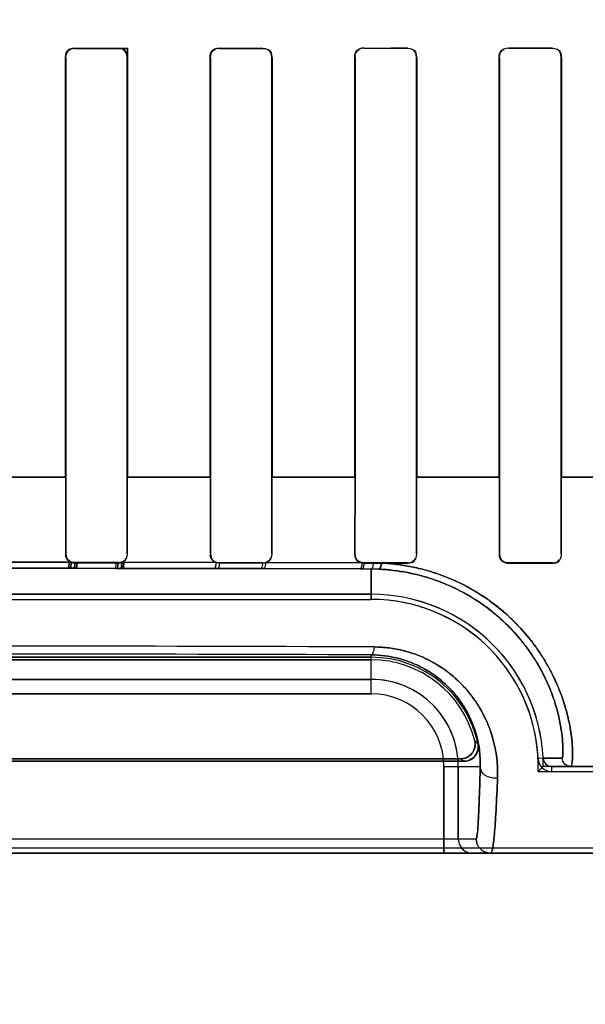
# Model space of a CAD drawing. Header units: millimetres. Extents: x 0 to 297, y 0 to 210.
# Tile 291 of 401: x 240.746 to 240.8438, y 156.6154 to 156.7855. Entities that reach past the tile are written whole.
import ezdxf

# ---------------------------------------------------------------- set-up
doc = ezdxf.new("R2010")
doc.units = ezdxf.units.MM
doc.header["$LTSCALE"] = 16.335
doc.layers.get('0').update_dxf_attribs({"linetype": 'CONTINUOUS'})
for name, color, linetype in [('AXES_REF', 7, 'CONTINUOUS'), ('INTFCLR_1', 7, 'CONTINUOUS'), ('INTFCLR_72935', 7, 'CONTINUOUS')]:
    doc.layers.add(name, color=color, linetype=linetype)

msp = doc.modelspace()

# ---------------------------------------------------------------- linework, layer by layer
at = {"color": 7, "linetype": 'Continuous'}
for radius in [4.8479140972, 4.8475, 4.8164570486]:
    msp.add_circle((241.5069109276, 154.9564782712), radius, dxfattribs=at)
msp.add_arc((241.5069109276, 154.9564782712), 4.8, 278.2771290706, 261.7228709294, dxfattribs=at)
at = {"layer": 'AXES_REF', "color": 9, "linetype": 'Continuous'}
msp.add_circle((241.5069109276, 154.9564782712), 2.9642884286, dxfattribs=at)
at = {"layer": 'AXES_REF', "color": 7, "linetype": 'Continuous'}
msp.add_arc((241.5069109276, 154.9564782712), 4.91, 113.0826656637, 66.9173343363, dxfattribs=at)
at = {"layer": 'AXES_REF', "color": 9, "linetype": 'Continuous'}
msp.add_arc((241.5069109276, 154.9564782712), 4.4222561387, 94.4118118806, 85.5881881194, dxfattribs=at)
at = {"layer": 'INTFCLR_1', "color": 9, "linetype": 'Continuous'}
for p, q in [((240.8380211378, 156.7806184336), (240.8380211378, 156.7805627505)), ((240.7539310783, 156.7789711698), (240.7539834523, 156.7789711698)), ((240.7555211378, 156.7805090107), (240.7555211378, 156.7805613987)), ((240.7630211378, 156.7805626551), (240.7630211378, 156.7805101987)), ((240.764560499, 156.7789711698), (240.7646129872, 156.7789711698)), ((240.7789244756, 156.7789711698), (240.7789771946, 156.7789711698)), ((240.7805211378, 156.7805157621), (240.7805211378, 156.7805685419)), ((240.7880211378, 156.7805723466), (240.7880211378, 156.7805193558)), ((240.7895701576, 156.7789711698), (240.7896232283, 156.7789711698)), ((240.8039093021, 156.7789711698), (240.8039628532, 156.7789711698)), ((240.8055211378, 156.7805306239), (240.8055211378, 156.7805842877)), ((240.8130211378, 156.7805907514), (240.8130211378, 156.7805367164)), ((240.814588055, 156.7789711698), (240.8146422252, 156.7789711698)), ((240.8288851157, 156.7789711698), (240.8289400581, 156.7789711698)), ((240.8305211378, 156.7805539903), (240.8305211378, 156.7806091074)), ((240.8396146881, 156.7789711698), (240.8396705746, 156.7789711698)), ((240.7395542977, 156.7064701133), (240.75399468, 156.7064701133)), ((240.7645578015, 156.7064701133), (240.7789789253, 156.7064701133)), ((240.7895719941, 156.7064701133), (240.8039625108, 156.7064701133)), ((240.8145878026, 156.7064701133), (240.8289401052, 156.7064701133)), ((240.8396146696, 156.7064701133), (240.8539083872, 156.7064701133)), ((240.7539786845, 156.6932177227), (240.7539248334, 156.6932177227)), ((240.7646192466, 156.6932177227), (240.7645652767, 156.6932177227)), ((240.778972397, 156.6932177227), (240.7789181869, 156.6932177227)), ((240.7896295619, 156.6932177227), (240.7895749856, 156.6932177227)), ((240.8039579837, 156.6932177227), (240.8039029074, 156.6932177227)), ((240.814648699, 156.6932177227), (240.8145929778, 156.6932177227)), ((240.828935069, 156.6932177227), (240.8288785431, 156.6932177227)), ((240.8396772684, 156.6932177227), (240.8396197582, 156.6932177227)), ((240.7548710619, 156.6917584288), (240.7386711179, 156.6917584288)), ((240.738712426, 156.6906980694), (240.7548298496, 156.6906980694)), ((240.7554743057, 156.690697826), (240.7629340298, 156.6906914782)), ((240.7555211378, 156.6916196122), (240.7555211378, 156.6916739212)), ((240.7630211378, 156.6916727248), (240.7630211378, 156.6916183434)), ((240.7635601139, 156.6906906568), (240.7797598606, 156.6906629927)), ((240.7799437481, 156.6917202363), (240.7636537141, 156.691748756)), ((240.7799437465, 156.6917202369), (240.7797598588, 156.6906629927)), ((240.7797598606, 156.6906629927), (240.7803389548, 156.6906617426)), ((240.7805211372, 156.6916123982), (240.7803389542, 156.6906617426)), ((240.7803389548, 156.6906617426), (240.7877975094, 156.6906425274)), ((240.7805211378, 156.6916123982), (240.7805211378, 156.6916671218)), ((240.7880211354, 156.6916085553), (240.7877975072, 156.6906425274)), ((240.7877975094, 156.6906425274), (240.7883179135, 156.6906409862)), ((240.7880211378, 156.6916635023), (240.7880211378, 156.6916085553)), ((240.7885494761, 156.6916975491), (240.7883179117, 156.6906409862)), ((240.7883179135, 156.6906409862), (240.8048324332, 156.6905837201)), ((240.805155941, 156.6916385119), (240.7885494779, 156.6916975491)), ((240.8048324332, 156.6905837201), (240.8051986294, 156.6905822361)), ((240.8051986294, 156.6905822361), (240.8067711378, 156.6905757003)), ((240.8055211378, 156.6915964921), (240.8055211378, 156.6916521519)), ((240.8067711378, 156.6853299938), (240.8067711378, 156.6905757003)), ((240.8130211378, 156.6916460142), (240.8130211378, 156.691589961)), ((240.8305211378, 156.6915714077), (240.8305211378, 156.6916286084)), ((240.8380211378, 156.6916197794), (240.8380211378, 156.691561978)), ((240.8067711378, 156.6690144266), (240.8067711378, 156.6757431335)), ((240.8067711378, 156.6715140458), (240.6867711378, 156.6715140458)), ((240.6867711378, 156.6690144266), (240.8067711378, 156.6690144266)), ((240.8193143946, 156.6564711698), (240.8193143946, 156.6414711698)), ((240.8193143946, 156.6564711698), (240.8256046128, 156.6564711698)), ((240.8218140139, 156.6439711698), (240.8218140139, 156.6564711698)), ((240.8364772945, 156.6578991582), (240.8355966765, 156.6578568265)), ((240.8364772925, 156.6578991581), (240.8397695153, 156.6579060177)), ((240.8379758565, 156.6555895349), (240.8379757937, 156.6564711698)), ((240.9575471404, 156.6564711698), (240.8379757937, 156.6564711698)), ((240.6686329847, 156.6439711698), (240.8249092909, 156.6439711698)), ((240.9575467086, 156.6414711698), (240.5359955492, 156.6414711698))]:
    msp.add_line(p, q, dxfattribs=at)
at = {"layer": 'INTFCLR_1', "color": 6, "linetype": 'Continuous'}
for p, q in [((240.7539310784, 156.7789711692), (240.7539310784, 156.7064711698)), ((240.7539834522, 156.7789711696), (240.7539834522, 156.7064711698)), ((240.764560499, 156.7064711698), (240.764560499, 156.7789711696)), ((240.7646129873, 156.7064711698), (240.7646129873, 156.7789711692)), ((240.7789244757, 156.7789711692), (240.7789244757, 156.7064711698)), ((240.7789771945, 156.7789711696), (240.7789771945, 156.7064711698)), ((240.7895701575, 156.7064711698), (240.7895701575, 156.7789711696)), ((240.7896232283, 156.7064711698), (240.7896232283, 156.7789711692)), ((240.803909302, 156.7789711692), (240.803909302, 156.7064711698)), ((240.8039628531, 156.7789711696), (240.8039628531, 156.7064711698)), ((240.8145880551, 156.7064711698), (240.8145880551, 156.7789711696)), ((240.8146422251, 156.7064711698), (240.8146422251, 156.7789711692)), ((240.8288851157, 156.7789711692), (240.8288851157, 156.7064711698)), ((240.828940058, 156.7789711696), (240.828940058, 156.7064711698)), ((240.8396146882, 156.7064711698), (240.8396146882, 156.7789711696)), ((240.8396705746, 156.7064711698), (240.8396705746, 156.7789711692)), ((240.7539310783, 156.7064711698), (240.7539248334, 156.6932177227)), ((240.7539834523, 156.7064711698), (240.7539786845, 156.6932177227)), ((240.7645652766, 156.6932177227), (240.764560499, 156.7064711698)), ((240.7646192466, 156.6932177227), (240.7646129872, 156.7064711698)), ((240.7789244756, 156.7064711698), (240.7789181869, 156.6932177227)), ((240.7789771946, 156.7064711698), (240.7789723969, 156.6932177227)), ((240.7895749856, 156.6932177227), (240.7895701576, 156.7064711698)), ((240.7896295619, 156.6932177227), (240.7896232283, 156.7064711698)), ((240.8039093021, 156.7064711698), (240.8039029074, 156.6932177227)), ((240.8039628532, 156.7064711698), (240.8039579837, 156.6932177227)), ((240.8145929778, 156.6932177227), (240.814588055, 156.7064711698)), ((240.814648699, 156.6932177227), (240.8146422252, 156.7064711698)), ((240.8288851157, 156.7064711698), (240.8288785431, 156.6932177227)), ((240.8289400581, 156.7064711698), (240.828935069, 156.6932177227)), ((240.8396197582, 156.6932177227), (240.8396146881, 156.7064711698)), ((240.8396772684, 156.6932177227), (240.8396705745, 156.7064711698)), ((240.7555211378, 156.6916739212), (240.7630211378, 156.6916727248)), ((240.7630211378, 156.6916183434), (240.7555211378, 156.6916196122)), ((240.7805211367, 156.6916123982), (240.7799437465, 156.6917202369)), ((240.7805211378, 156.6916671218), (240.7880211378, 156.6916635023)), ((240.7880211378, 156.6916085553), (240.7805211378, 156.6916123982)), ((240.8055211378, 156.6916521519), (240.8130211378, 156.6916460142)), ((240.8071027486, 156.6915951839), (240.8055211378, 156.6915964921)), ((240.8085477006, 156.6915939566), (240.8071027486, 156.6915951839)), ((240.8130211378, 156.691589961), (240.8085477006, 156.6915939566)), ((240.8305211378, 156.6916286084), (240.8380211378, 156.6916197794)), ((240.8305211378, 156.6915714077), (240.8380211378, 156.691561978)), ((240.8067711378, 156.6862116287), (240.6867711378, 156.6862116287)), ((240.6867711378, 156.6853299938), (240.8067711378, 156.6853299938)), ((240.6867711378, 156.6753299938), (240.8067711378, 156.6753299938)), ((240.8067711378, 156.6748925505), (240.6867711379, 156.6748925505)), ((240.8227883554, 156.6573528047), (240.6707539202, 156.6573528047)), ((240.6713024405, 156.657790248), (240.8222398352, 156.657790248)), ((240.8379758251, 156.6555895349), (240.9630211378, 156.6555895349)), ((240.9575471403, 156.6423528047), (240.5359951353, 156.6423528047))]:
    msp.add_line(p, q, dxfattribs=at)
at = {"layer": 'INTFCLR_1', "color": 7, "linetype": 'Continuous'}
for p, q in [((240.7545076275, 156.6906981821), (240.7545755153, 156.6918549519)), ((240.7558366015, 156.690697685), (240.7545076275, 156.6906981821)), ((240.7545755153, 156.6918549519), (240.7559092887, 156.69157193)), ((240.7548298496, 156.6906980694), (240.7554743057, 156.690697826)), ((240.7548747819, 156.6917563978), (240.754829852, 156.6906980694)), ((240.7554743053, 156.690697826), (240.7555211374, 156.6916196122)), ((240.7559092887, 156.69157193), (240.7558366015, 156.690697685)), ((240.7626209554, 156.6906918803), (240.7626832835, 156.6915822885)), ((240.7639162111, 156.6906901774), (240.7626209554, 156.6906918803)), ((240.7626832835, 156.6915822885), (240.7639932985, 156.69185286)), ((240.7630211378, 156.6916183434), (240.7629340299, 156.6906914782)), ((240.7635601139, 156.6906906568), (240.7636537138, 156.691748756)), ((240.7639932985, 156.69185286), (240.7639162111, 156.6906901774))]:
    msp.add_line(p, q, dxfattribs=at)
for points in [[(240.7555211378, 156.6916196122), (240.7554474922, 156.6916213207), (240.7553739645, 156.6916264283), (240.7553007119, 156.6916349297), (240.755227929, 156.6916468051), (240.7551557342, 156.6916620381), (240.7550841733, 156.6916806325), (240.7550133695, 156.6917025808), (240.7549435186, 156.6917278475), (240.7548747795, 156.6917563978)], [(240.7636537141, 156.691748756), (240.7635866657, 156.6917216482), (240.7635184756, 156.6916976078), (240.7634492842, 156.6916766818), (240.7633792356, 156.6916589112), (240.7633084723, 156.6916443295), (240.7632371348, 156.6916329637), (240.7631653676, 156.6916248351), (240.7630933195, 156.6916199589), (240.7630211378, 156.6916183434)], [(240.8305211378, 156.6915714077), (240.8304497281, 156.6915730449), (240.8303783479, 156.6915777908), (240.8303071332, 156.6915856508), (240.8302363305, 156.6915966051), (240.8301659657, 156.6916106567), (240.8300958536, 156.6916278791), (240.8300260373, 156.6916483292), (240.8299567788, 156.6916719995), (240.8298882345, 156.6916988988)]]:
    msp.add_lwpolyline(points, dxfattribs=at)
at = {"layer": 'INTFCLR_1', "color": 6, "linetype": 'Continuous'}
for centre, radius, start, end in [((240.7880201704, 156.6932271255), 0.0016185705, 270.0341582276, 289.088098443), ((240.805523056, 156.6932211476), 0.0016246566, 256.9404696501, 269.932362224), ((240.8067711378, 156.6564711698), 0.0297404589, 2.752115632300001, 90.0000000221), ((240.8067711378, 156.6564711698), 0.028858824, 2.7521172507, 89.99999981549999), ((240.8067711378, 156.6564711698), 0.018858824, 11.8889150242, 89.9999997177), ((240.8067711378, 156.6564711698), 0.0184213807, 13.835236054, 89.9999998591), ((240.837975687, 156.6579712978), 0.0023817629, 182.7547671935, 270.0040800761), ((240.837975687, 156.6579712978), 0.001500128, 182.7555718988, 270.0040764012)]:
    msp.add_arc(centre, radius, start, end, dxfattribs=at)
at = {"layer": 'INTFCLR_1', "color": 9, "linetype": 'Continuous'}
for centre, radius, start, end in [((240.8066221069, 156.6567581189), 0.0338179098, 87.4188887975, 89.74750805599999), ((240.7467114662, 142.0937259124), 14.583512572, 89.7620658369, 90.2374664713), ((240.7467713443, 141.7472092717), 14.9286544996, 89.7697217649, 90.23027982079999), ((240.8067711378, 156.6564711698), 0.0150428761, 0, 89.9999999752), ((240.8067711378, 156.6564711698), 0.0125432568, 359.9999999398, 89.99999975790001), ((240.7924132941, 156.6251201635), 0.0481479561, 47.0401810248, 47.95594695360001), ((240.7967606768, 156.6252787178), 0.0413060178, 50.9411472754, 51.91434035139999)]:
    msp.add_arc(centre, radius, start, end, dxfattribs=at)
at = {"layer": 'INTFCLR_1', "color": 6, "linetype": 'Continuous'}
for centre, major_axis, ratio, start_param, end_param in [((240.7467711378, 156.7814711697), (0.2607760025, 0), 0.0034906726, -1.2438455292, -1.2133136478), ((240.7467711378, 156.7814711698), (0.2607760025, 0), 0.0034906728, -1.5372363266, -1.5084419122), ((240.7467711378, 156.7814711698), (0.2757760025, 0), 0.0034906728, -1.5390623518, -1.5118375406), ((240.7467711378, 156.7814711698), (0.2607760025, 0), 0.0034906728, -1.4410108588, -1.4119473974), ((240.7467711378, 156.7814711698), (0.2757760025, 0), 0.0034906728, -1.4481068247, -1.4206549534), ((240.7467711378, 156.7814711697), (0.2607760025, 0), 0.0034906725, -1.3435565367, -1.313931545), ((240.7467711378, 156.7814711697), (0.2757760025, 0), 0.0034906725, -1.3561158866, -1.328192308), ((240.7467711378, 156.7814711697), (0.2757760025, 0), 0.0034906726, -1.2622347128, -1.2335556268)]:
    msp.add_ellipse(centre, major_axis=major_axis, ratio=ratio, start_param=start_param, end_param=end_param, dxfattribs=at)
for points in [[(240.7539310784, 156.7789711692), (240.7539310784, 156.7794245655), (240.7540593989, 156.7802006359), (240.7545127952, 156.780200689)], [(240.7555211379, 156.7805090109), (240.7550368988, 156.7805089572), (240.7542408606, 156.7803067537), (240.7542408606, 156.7798225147)], [(240.764560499, 156.7789711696), (240.764560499, 156.7794911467), (240.7642898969, 156.7803160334), (240.7637699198, 156.7803159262)], [(240.7646129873, 156.7789711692), (240.7646129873, 156.7794720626), (240.7644042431, 156.7802958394), (240.7639033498, 156.7802957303)], [(240.7789244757, 156.7789711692), (240.7789244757, 156.779427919), (240.7790554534, 156.7802087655), (240.7795122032, 156.7802089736)], [(240.7805211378, 156.780515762), (240.7800340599, 156.7805155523), (240.7792341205, 156.7803108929), (240.7792341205, 156.7798238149)], [(240.7895701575, 156.7789711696), (240.7895701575, 156.7794943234), (240.7892977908, 156.7803243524), (240.7887746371, 156.7803240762)], [(240.7896232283, 156.7789711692), (240.7896232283, 156.7794738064), (240.7894156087, 156.7803016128), (240.7889129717, 156.7803013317)], [(240.803909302, 156.7789711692), (240.803909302, 156.7794279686), (240.80403461, 156.7802114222), (240.8044914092, 156.7802117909)], [(240.8055211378, 156.7805306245), (240.8050276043, 156.7805302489), (240.8042186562, 156.7803200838), (240.8042186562, 156.7798265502)], [(240.8145880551, 156.7789711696), (240.8145880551, 156.7794968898), (240.8143193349, 156.7803340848), (240.813793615, 156.7803336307)], [(240.8146422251, 156.7789711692), (240.8146422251, 156.7794236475), (240.8145257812, 156.7802040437), (240.8140733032, 156.7802036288)], [(240.8288851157, 156.7789711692), (240.8288851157, 156.7794310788), (240.8290063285, 156.7802220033), (240.8294662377, 156.7802225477)], [(240.8305211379, 156.7805539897), (240.8300172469, 156.780553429), (240.8291938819, 156.7803343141), (240.8291938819, 156.7798304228)], [(240.8396146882, 156.7789711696), (240.8396146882, 156.7794959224), (240.8393606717, 156.7803399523), (240.8388359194, 156.78033931)], [(240.8396705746, 156.7789711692), (240.8396705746, 156.7794266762), (240.8395592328, 156.7802151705), (240.8391037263, 156.7802145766)], [(240.7548747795, 156.6917563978), (240.7544063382, 156.691963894), (240.7539421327, 156.6924661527), (240.7539426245, 156.6929784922)], [(240.7539786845, 156.6932177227), (240.753978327, 156.6927262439), (240.7541908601, 156.6919220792), (240.754682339, 156.6919220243)], [(240.7630211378, 156.6916727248), (240.7635376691, 156.6916726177), (240.7643619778, 156.6919336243), (240.7643616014, 156.6924501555)], [(240.7636537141, 156.691748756), (240.7641085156, 156.6919447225), (240.7645888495, 156.6924083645), (240.764588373, 156.6929035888)], [(240.7799437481, 156.6917202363), (240.7794543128, 156.6919094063), (240.7789424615, 156.6924106), (240.7789429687, 156.6929353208)], [(240.778972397, 156.6932177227), (240.7789720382, 156.6927275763), (240.7791790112, 156.6919230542), (240.7796691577, 156.6919228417)], [(240.7880211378, 156.6916635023), (240.7885379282, 156.6916632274), (240.789365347, 156.6919198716), (240.7893649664, 156.6924366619)], [(240.7885494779, 156.6916975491), (240.7889793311, 156.6918468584), (240.7895272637, 156.6921956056), (240.7895268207, 156.6926506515)], [(240.8039029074, 156.6932177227), (240.8039024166, 156.6927185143), (240.8041077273, 156.6920020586), (240.8045939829, 156.6918890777)], [(240.8039579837, 156.6932177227), (240.8039576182, 156.6927257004), (240.8041613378, 156.6919160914), (240.80465336, 156.6919157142)], [(240.8130211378, 156.6916460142), (240.8135455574, 156.6916455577), (240.8143838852, 156.6919084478), (240.8143834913, 156.6924328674)], [(240.8130211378, 156.691589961), (240.8134793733, 156.6915895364), (240.8142679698, 156.6917116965), (240.8142675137, 156.6921699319)], [(240.828935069, 156.6932177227), (240.8289346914, 156.6927217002), (240.8291352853, 156.6919031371), (240.8296313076, 156.691902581)], [(240.8380211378, 156.6916197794), (240.8384773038, 156.6916192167), (240.839258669, 156.6917485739), (240.8392583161, 156.6922047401)], [(240.8380211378, 156.691561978), (240.8384922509, 156.6915613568), (240.8393002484, 156.6916930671), (240.8392997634, 156.6921641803)]]:
    msp.add_open_spline(points, degree=3, dxfattribs=at)
at = {"layer": 'INTFCLR_1', "color": 7, "linetype": 'Continuous'}
for points in [[(240.8288785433, 156.6932177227), (240.8288770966, 156.6927029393), (240.8290877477, 156.6918533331), (240.829602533, 156.6918535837)], [(240.8298882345, 156.6916988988), (240.8294126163, 156.6918979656), (240.8289092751, 156.6923813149), (240.8289098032, 156.6928969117)]]:
    msp.add_open_spline(points, degree=3, dxfattribs=at)
at = {"layer": 'INTFCLR_1', "color": 9, "linetype": 'Continuous'}
for points, knots in [([(240.8051559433, 156.6916385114), (240.80513702, 156.6913841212), (240.8050923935, 156.6910744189), (240.8049521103, 156.6905926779), (240.8048324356, 156.6905837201)], [0, 0, 0, 0, 0.6800622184, 1, 1, 1, 1]), ([(240.8055211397, 156.6915964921), (240.8055010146, 156.6913512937), (240.8054570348, 156.6910505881), (240.8053143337, 156.6905908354), (240.8051986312, 156.6905822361)], [0, 0, 0, 0, 0.6795377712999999, 1, 1, 1, 1]), ([(240.8071027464, 156.6915951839), (240.8070822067, 156.6913486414), (240.8070383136, 156.6910438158), (240.8068884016, 156.6905841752), (240.8067711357, 156.6905757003)], [0, 0, 0, 0, 0.6778576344, 1, 1, 1, 1]), ([(240.8085477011, 156.6915939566), (240.8085166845, 156.6913370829), (240.8084595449, 156.6910144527), (240.8082705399, 156.6905450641), (240.8081450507, 156.6905417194)], [0, 0, 0, 0, 0.6733216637, 1, 1, 1, 1]), ([(240.8397695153, 156.6579060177), (240.8398196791, 156.6579070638), (240.8398487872, 156.658171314), (240.8399013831, 156.6585036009), (240.8399124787, 156.6592150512), (240.8398976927, 156.659988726), (240.8398445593, 156.6608548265), (240.8397271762, 156.6621028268), (240.839454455, 156.6639259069), (240.8390025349, 156.6658947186), (240.8384830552, 156.6676441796), (240.8377967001, 156.6696155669), (240.8366659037, 156.6722143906), (240.835193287, 156.6748031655), (240.8337530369, 156.6768983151), (240.8320739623, 156.679051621), (240.8301390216, 156.6811027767), (240.8279609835, 156.6830070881), (240.8255512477, 156.6848459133), (240.8222215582, 156.6868831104), (240.8185823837, 156.6884606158), (240.8154958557, 156.6894213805), (240.8122819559, 156.6901711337), (240.8098058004, 156.6904668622), (240.8081450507, 156.6905417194)], [0, 0, 0, 0, 0.0029919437, 0.0110779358, 0.024379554, 0.04290481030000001, 0.0581933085, 0.075863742, 0.1177352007, 0.1679526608, 0.1961933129, 0.2265229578, 0.2923879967, 0.3648864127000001, 0.4037295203, 0.4439147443, 0.5276328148, 0.5713418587, 0.6163341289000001, 0.7082615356, 0.8033299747, 0.8520062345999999, 0.9008680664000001, 1, 1, 1, 1]), ([(240.841267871, 156.6564711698), (240.8413299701, 156.6564711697), (240.8414313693, 156.6567294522), (240.8415458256, 156.657424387), (240.8415954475, 156.6588157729), (240.841496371, 156.660710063), (240.8412168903, 156.6629548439), (240.8407752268, 156.6650724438), (240.8402545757, 156.6669568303), (240.8395590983, 156.6690777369), (240.8383999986, 156.6718734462), (240.8368752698, 156.6746606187), (240.8353773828, 156.6769164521), (240.8336295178, 156.6792319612), (240.8316093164, 156.6814392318), (240.8293298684, 156.6834894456), (240.826809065, 156.6854665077), (240.8233222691, 156.6876574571), (240.8195032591, 156.6893559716), (240.8162633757, 156.6903897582), (240.8128914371, 156.6911957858), (240.8102912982, 156.6915137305), (240.8085477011, 156.6915939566)], [0, 0, 0, 0, 0.003487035, 0.0118311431, 0.044141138, 0.0774919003, 0.1198109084, 0.1704939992, 0.198966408, 0.2295302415, 0.2957924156, 0.3685895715, 0.4075282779, 0.4477641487, 0.5314168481, 0.5750064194, 0.6198159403, 0.7111846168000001, 0.8054484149, 0.8536445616, 0.9019886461, 1, 1, 1, 1]), ([(240.8072727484, 156.6771126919), (240.8072330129, 156.6767782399), (240.8071642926, 156.6763562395), (240.8069308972, 156.6757550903), (240.8067711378, 156.6757431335)], [0, 0, 0, 0, 0.6776603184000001, 1, 1, 1, 1]), ([(240.8285957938, 156.6544715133), (240.8286396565, 156.6555998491), (240.8285460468, 156.6579527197), (240.8279554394, 156.6608982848), (240.8271463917, 156.66330443), (240.8260484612, 156.6658034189), (240.8245487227, 156.6682160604), (240.8226624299, 156.6704378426), (240.8204301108, 156.6725717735), (240.8177857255, 156.6743767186), (240.8148312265, 156.6757283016), (240.811592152, 156.6767727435), (240.8090074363, 156.6771092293), (240.8072727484, 156.6771126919)], [0, 0, 0, 0, 0.0977468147, 0.2029174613, 0.2588381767, 0.3172283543, 0.4389408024, 0.5029500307, 0.569151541, 0.7058642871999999, 0.7774349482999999, 0.8498385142, 1, 1, 1, 1]), ([(240.8256046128, 156.6564711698), (240.8256310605, 156.6574301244), (240.8255300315, 156.6594321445), (240.8249899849, 156.6619347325), (240.8242660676, 156.6639794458), (240.8232875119, 156.6661088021), (240.82195934, 156.6681624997), (240.8202970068, 156.6700517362), (240.8183270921, 156.6718724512), (240.8160010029, 156.6734098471), (240.8134075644, 156.6745608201), (240.8105602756, 156.6754516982), (240.8082937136, 156.6757361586), (240.8067711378, 156.6757431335)], [0, 0, 0, 0, 0.09599593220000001, 0.1996687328, 0.2549381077, 0.31278879, 0.4339071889, 0.4978765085, 0.5642419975, 0.7019326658, 0.7742893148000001, 0.8476392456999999, 1, 1, 1, 1]), ([(240.8256046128, 156.6564711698), (240.8255602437, 156.6546581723), (240.8254897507, 156.6521274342), (240.8253806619, 156.649283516), (240.8253198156, 156.6479749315), (240.8252659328, 156.6469201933), (240.8251935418, 156.6458812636), (240.8251247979, 156.6448368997), (240.8250178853, 156.6443601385), (240.8249817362, 156.6439718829), (240.8249092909, 156.6439711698)], [0, 0, 0, 0, 0.433822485, 0.6057424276, 0.6805165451, 0.7475306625, 0.8573118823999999, 0.9353819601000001, 0.9826693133, 1, 1, 1, 1]), ([(240.8285957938, 156.6544715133), (240.8282545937, 156.6544186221), (240.8273542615, 156.6544331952), (240.8260701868, 156.6550389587), (240.8256101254, 156.6560280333), (240.8256046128, 156.6564711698)], [0, 0, 0, 0, 0.2596328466, 0.6667538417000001, 1, 1, 1, 1]), ([(240.8412678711, 156.6564711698), (240.8408952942, 156.6564711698), (240.840120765, 156.656773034), (240.8397856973, 156.6575337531), (240.8397695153, 156.6579060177)], [0, 0, 0, 0, 0.4999736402, 1, 1, 1, 1]), ([(240.8274089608, 156.6414711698), (240.8274968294, 156.6414711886), (240.8276439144, 156.6418329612), (240.8277657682, 156.6423854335), (240.8279236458, 156.6434463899), (240.8280656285, 156.6448603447), (240.8282112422, 156.6467066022), (240.8284099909, 156.6499506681), (240.8285236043, 156.6525855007), (240.8285957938, 156.6544715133)], [0, 0, 0, 0, 0.0200957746, 0.06818636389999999, 0.1464026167, 0.255946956, 0.39723493, 0.5683482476, 1, 1, 1, 1]), ([(240.8218140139, 156.6439711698), (240.8218140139, 156.6434120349), (240.822258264, 156.6420980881), (240.8235988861, 156.6414711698), (240.8243136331, 156.6414711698)], [0, 0, 0, 0, 0.4389220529, 1, 1, 1, 1]), ([(240.8249092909, 156.6439711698), (240.8249092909, 156.6433333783), (240.8254424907, 156.6420046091), (240.8267712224, 156.6414711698), (240.8274089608, 156.6414711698)], [0, 0, 0, 0, 0.5000208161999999, 1, 1, 1, 1])]:
    msp.add_open_spline(points, degree=3, knots=knots, dxfattribs=at)
at = {"layer": 'INTFCLR_1', "color": 6, "linetype": 'Continuous'}
for points, knots in [([(240.8222398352, 156.657790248), (240.822778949, 156.657790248), (240.8242734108, 156.6582477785), (240.8248743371, 156.6599981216), (240.8246580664, 156.6608762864)], [0, 0, 0, 0, 0.3734722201, 1, 1, 1, 1]), ([(240.8252254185, 156.6603563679), (240.8253345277, 156.6598381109), (240.8252030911, 156.6583133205), (240.8236771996, 156.6573528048), (240.8227883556, 156.6573528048)], [0, 0, 0, 0, 0.3733747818, 1, 1, 1, 1])]:
    msp.add_open_spline(points, degree=3, knots=knots, dxfattribs=at)
at = {"layer": 'INTFCLR_72935', "color": 9, "linetype": 'Continuous'}
for p, q in [((240.8380211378, 156.7805627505), (240.8380211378, 156.7806184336)), ((240.7539834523, 156.7789711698), (240.7539310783, 156.7789711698)), ((240.7555211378, 156.7805613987), (240.7555211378, 156.7805090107)), ((240.7789771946, 156.7789711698), (240.7789244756, 156.7789711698)), ((240.7805211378, 156.7805685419), (240.7805211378, 156.7805157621)), ((240.7880211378, 156.7805193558), (240.7880211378, 156.7805723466)), ((240.7896232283, 156.7789711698), (240.7895701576, 156.7789711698)), ((240.8039628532, 156.7789711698), (240.8039093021, 156.7789711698)), ((240.8055211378, 156.7805842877), (240.8055211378, 156.780530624)), ((240.8130211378, 156.7805367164), (240.8130211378, 156.7805907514)), ((240.8146422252, 156.7789711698), (240.814588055, 156.7789711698)), ((240.8289400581, 156.7789711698), (240.8288851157, 156.7789711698)), ((240.8305211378, 156.7806091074), (240.8305211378, 156.7805539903)), ((240.8396705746, 156.7789711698), (240.8396146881, 156.7789711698)), ((240.7539879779, 156.7064701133), (240.7395475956, 156.7064701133)), ((240.7789795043, 156.7064701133), (240.7645580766, 156.7064701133)), ((240.8039624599, 156.7064701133), (240.789571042, 156.7064701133)), ((240.828940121, 156.7064701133), (240.8145879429, 156.7064701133)), ((240.8539089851, 156.7064701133), (240.8396145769, 156.7064701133)), ((240.7539248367, 156.6932211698), (240.753978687, 156.6932211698)), ((240.7645652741, 156.6932211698), (240.7646192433, 156.6932211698)), ((240.7789181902, 156.6932211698), (240.7789723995, 156.6932211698)), ((240.789574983, 156.6932211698), (240.7896295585, 156.6932211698)), ((240.8039029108, 156.6932211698), (240.8039579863, 156.6932211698)), ((240.8145929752, 156.6932211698), (240.8146486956, 156.6932211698)), ((240.8288785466, 156.6932211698), (240.8289350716, 156.6932211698)), ((240.8396197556, 156.6932211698), (240.8396772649, 156.6932211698)), ((240.7386634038, 156.6917584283), (240.754878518, 156.6917584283)), ((240.7548376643, 156.6906980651), (240.7387046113, 156.6906980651)), ((240.76293394, 156.6906914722), (240.7554742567, 156.6906978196)), ((240.7555211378, 156.6916773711), (240.7555211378, 156.691623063)), ((240.7630211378, 156.6916217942), (240.7630211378, 156.6916761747)), ((240.7797688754, 156.6906629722), (240.7635521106, 156.690690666)), ((240.7636456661, 156.6917487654), (240.7799528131, 156.6917202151)), ((240.7799528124, 156.6917202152), (240.7797688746, 156.6906629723)), ((240.780338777, 156.690661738), (240.7797688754, 156.6906629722)), ((240.7805211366, 156.691615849), (240.7803387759, 156.690661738)), ((240.7877972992, 156.6906425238), (240.780338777, 156.690661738)), ((240.7805211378, 156.6916705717), (240.7805211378, 156.691615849)), ((240.7880211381, 156.6916120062), (240.7877972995, 156.6906425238)), ((240.7883080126, 156.6906410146), (240.7877972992, 156.6906425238)), ((240.7880211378, 156.6916120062), (240.7880211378, 156.6916669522)), ((240.7885395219, 156.6916975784), (240.7883080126, 156.6906410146)), ((240.8048478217, 156.6905836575), (240.7883080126, 156.6906410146)), ((240.7885395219, 156.6916975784), (240.8051714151, 156.6916384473)), ((240.8051983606, 156.6905822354), (240.8048478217, 156.6905836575)), ((240.8067711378, 156.6905756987), (240.8051983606, 156.6905822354)), ((240.8055211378, 156.6916556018), (240.8055211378, 156.691599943)), ((240.8067711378, 156.6905756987), (240.8067711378, 156.6853299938)), ((240.8130211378, 156.6915934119), (240.8130211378, 156.6916494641)), ((240.8305211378, 156.6916320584), (240.8305211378, 156.6915748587)), ((240.8380211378, 156.6915654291), (240.8380211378, 156.6916232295)), ((240.8067711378, 156.6690144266), (240.8067711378, 156.6757431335)), ((240.6867711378, 156.6715140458), (240.8067711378, 156.6715140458)), ((240.8067711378, 156.6690144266), (240.6867711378, 156.6690144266)), ((240.8193143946, 156.6414711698), (240.8193143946, 156.6564711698)), ((240.8193143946, 156.6564711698), (240.8256046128, 156.6564711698)), ((240.8218140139, 156.6564711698), (240.8218140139, 156.6439711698)), ((240.8397695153, 156.6579060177), (240.8364772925, 156.6578991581)), ((240.8379757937, 156.6564711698), (240.9575471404, 156.6564711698)), ((240.6686329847, 156.6439711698), (240.8249092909, 156.6439711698)), ((240.535995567, 156.6414711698), (240.9575467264, 156.6414711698))]:
    msp.add_line(p, q, dxfattribs=at)
at = {"layer": 'INTFCLR_72935', "color": 6, "linetype": 'Continuous'}
for p, q in [((240.7539310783, 156.7064711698), (240.7539310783, 156.7789711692)), ((240.7539834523, 156.7064711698), (240.7539834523, 156.7789711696)), ((240.7646129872, 156.7805630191), (240.764560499, 156.7805105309)), ((240.7645604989, 156.7805105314), (240.7645604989, 156.7064711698)), ((240.7646129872, 156.7805630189), (240.7646129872, 156.7064711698)), ((240.7789244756, 156.7064711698), (240.7789244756, 156.7789711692)), ((240.7789771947, 156.7064711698), (240.7789771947, 156.7789711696)), ((240.7895701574, 156.7789711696), (240.7895701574, 156.7064711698)), ((240.7896232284, 156.7789711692), (240.7896232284, 156.7064711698)), ((240.8039093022, 156.7064711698), (240.8039093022, 156.7789711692)), ((240.8039628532, 156.7064711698), (240.8039628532, 156.7789711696)), ((240.814588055, 156.7789711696), (240.814588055, 156.7064711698)), ((240.8146422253, 156.7789711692), (240.8146422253, 156.7064711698)), ((240.8288851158, 156.7064711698), (240.8288851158, 156.7789711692)), ((240.8289400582, 156.7064711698), (240.8289400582, 156.7789711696)), ((240.8396146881, 156.7789711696), (240.8396146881, 156.7064711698)), ((240.8396705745, 156.7789711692), (240.8396705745, 156.7064711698)), ((240.7539310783, 156.7064711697), (240.7539248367, 156.6932211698)), ((240.753978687, 156.6932211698), (240.7539834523, 156.7064711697)), ((240.764560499, 156.7064711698), (240.7645652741, 156.6932211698)), ((240.7646192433, 156.6932211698), (240.7646129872, 156.7064711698)), ((240.7789244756, 156.7064711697), (240.7789181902, 156.6932211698)), ((240.7789723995, 156.6932211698), (240.7789771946, 156.7064711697)), ((240.7895701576, 156.7064711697), (240.789574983, 156.6932211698)), ((240.7896295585, 156.6932211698), (240.7896232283, 156.7064711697)), ((240.8039093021, 156.7064711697), (240.8039029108, 156.6932211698)), ((240.8039579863, 156.6932211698), (240.8039628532, 156.7064711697)), ((240.814588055, 156.7064711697), (240.8145929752, 156.6932211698)), ((240.8146486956, 156.6932211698), (240.8146422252, 156.7064711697)), ((240.8288851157, 156.7064711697), (240.8288785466, 156.6932211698)), ((240.8289350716, 156.6932211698), (240.8289400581, 156.7064711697)), ((240.8396146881, 156.7064711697), (240.8396197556, 156.6932211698)), ((240.8396772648, 156.6932211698), (240.8396705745, 156.7064711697)), ((240.7630211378, 156.6916761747), (240.7555211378, 156.6916773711)), ((240.7555211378, 156.691623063), (240.7630211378, 156.6916217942)), ((240.7799528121, 156.6917202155), (240.7805211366, 156.691615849)), ((240.7880211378, 156.6916669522), (240.7805211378, 156.6916705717)), ((240.7805211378, 156.691615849), (240.7880211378, 156.6916120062)), ((240.8130211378, 156.6916494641), (240.8055211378, 156.6916556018)), ((240.8055211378, 156.691599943), (240.8071030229, 156.6915986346)), ((240.8071030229, 156.6915986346), (240.8084693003, 156.691597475)), ((240.8084693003, 156.691597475), (240.8130211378, 156.6915934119)), ((240.8380211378, 156.6916232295), (240.8305211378, 156.6916320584)), ((240.8305211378, 156.6915748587), (240.8380211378, 156.6915654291)), ((240.6867711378, 156.6862116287), (240.8067711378, 156.6862116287)), ((240.6867711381, 156.6853299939), (240.8067711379, 156.6853299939)), ((240.8067711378, 156.6753299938), (240.6867711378, 156.6753299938)), ((240.6867711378, 156.6748925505), (240.8067711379, 156.6748925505)), ((240.6707539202, 156.6573528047), (240.8227883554, 156.6573528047)), ((240.8222398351, 156.657790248), (240.6713024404, 156.657790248)), ((240.8365115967, 156.6564711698), (240.8356164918, 156.6555895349)), ((240.8379757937, 156.6564711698), (240.8365115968, 156.6564711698)), ((240.835616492, 156.6555895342), (240.9630211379, 156.6555895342)), ((240.95754714, 156.6423528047), (240.5359951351, 156.6423528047))]:
    msp.add_line(p, q, dxfattribs=at)
at = {"layer": 'INTFCLR_72935', "color": 7, "linetype": 'Continuous'}
for p, q in [((240.7545450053, 156.6918617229), (240.7544792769, 156.6906981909)), ((240.7544792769, 156.6906981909), (240.7557926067, 156.6906976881)), ((240.75586343, 156.6915858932), (240.7545450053, 156.6918617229)), ((240.7548376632, 156.6906980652), (240.7548826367, 156.6917563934)), ((240.7555211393, 156.691623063), (240.7554742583, 156.6906978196)), ((240.7557926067, 156.6906976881), (240.75586343, 156.6915858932)), ((240.7626434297, 156.6915769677), (240.7625815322, 156.6906919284)), ((240.7625815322, 156.6906919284), (240.7638611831, 156.6906902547)), ((240.763937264, 156.6918407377), (240.7626434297, 156.6915769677)), ((240.7635521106, 156.690690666), (240.76293394, 156.6906914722)), ((240.7629339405, 156.6906914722), (240.7630211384, 156.6916217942)), ((240.7636456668, 156.6917487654), (240.7635521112, 156.690690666)), ((240.7638611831, 156.6906902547), (240.763937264, 156.6918407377))]:
    msp.add_line(p, q, dxfattribs=at)
for points in [[(240.7548826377, 156.6917563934), (240.7549504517, 156.6917286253), (240.7550194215, 156.6917040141), (240.7550893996, 156.691682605), (240.7551602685, 156.6916644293), (240.7552318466, 156.6916495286), (240.7553038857, 156.691637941), (240.7553761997, 156.6916296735), (240.7554486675, 156.6916247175), (240.7555211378, 156.691623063)], [(240.7630211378, 156.6916217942), (240.7630924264, 156.6916233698), (240.7631635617, 156.6916281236), (240.7632344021, 156.6916360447), (240.7633047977, 156.6916471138), (240.7633746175, 156.6916613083), (240.7634437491, 156.6916786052), (240.763512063, 156.6916989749), (240.7635794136, 156.6917223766), (240.7636456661, 156.6917487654)], [(240.8298877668, 156.691702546), (240.8299552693, 156.6916760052), (240.830023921, 156.691652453), (240.8300935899, 156.691631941), (240.8301642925, 156.6916144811), (240.8302357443, 156.6916001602), (240.8303073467, 156.6915890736), (240.8303787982, 156.6915812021), (240.830450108, 156.691576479), (240.8305211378, 156.6915748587)]]:
    msp.add_lwpolyline(points, dxfattribs=at)
at = {"layer": 'INTFCLR_72935', "color": 6, "linetype": 'Continuous'}
for points in [[(240.8364772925, 156.6578991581), (240.8364849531, 156.657803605), (240.8364986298, 156.6577091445), (240.8365181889, 156.6576161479), (240.8365434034, 156.6575252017), (240.8365741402, 156.6574364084), (240.8366105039, 156.6573494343), (240.836652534, 156.657264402), (240.8367000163, 156.6571819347), (240.8367527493, 156.6571024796), (240.8368105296, 156.6570264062), (240.8368731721, 156.6569540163), (240.8369404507, 156.65688563)], [(240.8369404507, 156.65688563), (240.8369754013, 156.6568533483), (240.8370113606, 156.656822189), (240.8370482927, 156.6567921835), (240.8370861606, 156.6567633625), (240.8371249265, 156.656735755), (240.8371645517, 156.656709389), (240.8372049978, 156.6566842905), (240.837246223, 156.6566604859), (240.837288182, 156.6566380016), (240.8373308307, 156.6566168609), (240.837374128, 156.6565970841), (240.8374180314, 156.6565786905), (240.8374624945, 156.6565616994), (240.8375074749, 156.6565461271), (240.8375529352, 156.656531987), (240.8375988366, 156.6565192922), (240.8376451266, 156.6565080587), (240.8376917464, 156.6564983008), (240.8377386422, 156.6564900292), (240.8377857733, 156.6564832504), (240.8378331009, 156.65647797), (240.8378805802, 156.6564741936), (240.8379281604, 156.656471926), (240.8379757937, 156.6564711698)]]:
    msp.add_lwpolyline(points, dxfattribs=at)
for centre, radius, start, end in [((240.7880202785, 156.6932301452), 0.0016181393, 270.0305134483, 288.7167080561), ((240.805522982, 156.6932241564), 0.0016242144, 257.4991384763, 269.9348881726), ((240.8067711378, 156.6564711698), 0.0297404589, 0, 90.0000000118), ((240.8067711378, 156.6564711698), 0.028858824, 358.2493445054, 89.99999981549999), ((240.8067711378, 156.6564711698), 0.018858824, 11.8889150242, 89.9999997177), ((240.8067711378, 156.6564711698), 0.0184213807, 13.8352360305, 89.9999997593)]:
    msp.add_arc(centre, radius, start, end, dxfattribs=at)
at = {"layer": 'INTFCLR_72935', "color": 9, "linetype": 'Continuous'}
for centre, radius, start, end in [((240.8066221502, 156.6567584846), 0.0338175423, 87.54559419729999, 89.7475738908), ((240.7467708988, 142.0810058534), 14.596233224, 89.76250457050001, 90.2374935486), ((240.7467709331, 141.7475087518), 14.9283550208, 89.7697155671, 90.23028286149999), ((240.8067711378, 156.6564711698), 0.0150428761, 0, 90.0000000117), ((240.8067711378, 156.6564711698), 0.0125432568, 359.9999999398, 89.99999975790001), ((240.7924133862, 156.6251202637), 0.0481478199, 47.04017998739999, 47.95594850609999), ((240.7967606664, 156.6252787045), 0.0413060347, 50.94114772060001, 51.9143404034)]:
    msp.add_arc(centre, radius, start, end, dxfattribs=at)
at = {"layer": 'INTFCLR_72935', "color": 6, "linetype": 'Continuous'}
for centre, major_axis, ratio, start_param, end_param in [((240.7467711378, 156.7814711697), (0.2607760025, 0), 0.0034906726, -1.2438455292, -1.2133136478), ((240.7467711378, 156.7814711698), (0.2607760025, 0), 0.0034906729, -1.5372363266, -1.502324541), ((240.7467711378, 156.7814711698), (0.2757760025, 0), 0.0034906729, -1.5390623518, -1.5062449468), ((240.7467711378, 156.7814711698), (0.2607760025, 0), 0.0034906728, -1.4410108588, -1.4119473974), ((240.7467711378, 156.7814711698), (0.2757760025, 0), 0.0034906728, -1.4481068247, -1.4206549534), ((240.7467711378, 156.7814711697), (0.2607760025, 0), 0.0034906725, -1.3435565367, -1.313931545), ((240.7467711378, 156.7814711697), (0.2757760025, 0), 0.0034906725, -1.3561158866, -1.328192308), ((240.7467711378, 156.7814711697), (0.2757760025, 0), 0.0034906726, -1.2622347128, -1.2335556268)]:
    msp.add_ellipse(centre, major_axis=major_axis, ratio=ratio, start_param=start_param, end_param=end_param, dxfattribs=at)
for points in [[(240.7539834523, 156.7789711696), (240.7539834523, 156.7794879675), (240.7542481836, 156.7803101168), (240.7547649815, 156.780310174)], [(240.7555211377, 156.7805613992), (240.7550176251, 156.7805613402), (240.7541919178, 156.780347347), (240.7541919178, 156.7798438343)], [(240.7789771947, 156.7789711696), (240.7789771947, 156.7794904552), (240.7792435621, 156.7803161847), (240.7797628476, 156.7803164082)], [(240.7805211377, 156.7805685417), (240.7800130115, 156.7805683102), (240.7791818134, 156.7803486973), (240.7791818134, 156.7798405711)], [(240.7880211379, 156.7805193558), (240.788513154, 156.7805196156), (240.789319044, 156.7803084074), (240.789319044, 156.7798163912)], [(240.7896232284, 156.7789711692), (240.7896232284, 156.779428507), (240.7894927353, 156.7802111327), (240.7890353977, 156.780210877)], [(240.8039628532, 156.7789711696), (240.8039628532, 156.7794943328), (240.8042294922, 156.7803270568), (240.8047526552, 156.780327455)], [(240.8055211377, 156.7805842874), (240.8050082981, 156.7805838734), (240.8041694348, 156.7803623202), (240.8041694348, 156.7798494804)], [(240.8130211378, 156.7805367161), (240.8135210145, 156.7805371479), (240.8143381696, 156.7803194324), (240.8143381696, 156.7798195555)], [(240.8146422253, 156.7789711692), (240.8146422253, 156.7794300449), (240.8145160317, 156.7802177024), (240.8140571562, 156.7802172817)], [(240.8288851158, 156.7789711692), (240.8288851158, 156.7794256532), (240.8289981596, 156.7802103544), (240.8294526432, 156.7802108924)], [(240.8289400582, 156.7789711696), (240.8289400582, 156.7794993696), (240.8292050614, 156.7803423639), (240.829733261, 156.7803429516)], [(240.8380211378, 156.7805627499), (240.8385328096, 156.7805633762), (240.8393667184, 156.7803357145), (240.8393667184, 156.7798240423)], [(240.8396705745, 156.7789711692), (240.8396705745, 156.7794330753), (240.8395496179, 156.7802289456), (240.8390877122, 156.7802283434)], [(240.7539248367, 156.6932211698), (240.7539244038, 156.6927701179), (240.754083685, 156.6921754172), (240.7544970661, 156.6919949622)], [(240.7555211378, 156.6916773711), (240.7550114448, 156.691677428), (240.7541927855, 156.6919256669), (240.7541931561, 156.6924353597)], [(240.7636456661, 156.6917487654), (240.7641158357, 156.6919483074), (240.7645968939, 156.6924396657), (240.7645964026, 156.6929504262)], [(240.7645652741, 156.6932211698), (240.764565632, 156.6927300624), (240.7643543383, 156.6919257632), (240.7638632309, 156.691925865)], [(240.7799528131, 156.6917202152), (240.7794576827, 156.69190815), (240.7789412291, 156.6924161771), (240.7789417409, 156.6929457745)], [(240.7805211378, 156.6916705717), (240.7800387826, 156.6916707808), (240.7792414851, 156.6918645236), (240.779241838, 156.6923468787)], [(240.7885395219, 156.6916975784), (240.7889740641, 156.6918453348), (240.7895281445, 156.6921974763), (240.7895276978, 156.692656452)], [(240.789574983, 156.6932211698), (240.7895753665, 156.6927003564), (240.7893108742, 156.6918699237), (240.7887900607, 156.6918702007)], [(240.8039029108, 156.6932211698), (240.8039024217, 156.6927235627), (240.8041037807, 156.692003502), (240.8045895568, 156.691895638)], [(240.8055211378, 156.6916556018), (240.8050397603, 156.6916559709), (240.8042402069, 156.6918417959), (240.8042405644, 156.6923231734)], [(240.8130211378, 156.6915934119), (240.8134834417, 156.6915929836), (240.8142766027, 156.6917214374), (240.8142761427, 156.6921837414)], [(240.8145929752, 156.6932211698), (240.8145933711, 156.6926938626), (240.8143246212, 156.6918534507), (240.8137973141, 156.6918539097)], [(240.8305211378, 156.6916320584), (240.8300243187, 156.6916326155), (240.829205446, 156.6918362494), (240.8292058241, 156.6923330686)], [(240.8380211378, 156.6915654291), (240.8384952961, 156.6915648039), (240.8393066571, 156.6917012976), (240.8393061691, 156.6921754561)], [(240.8396197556, 156.6932211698), (240.8396201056, 156.6927685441), (240.8394959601, 156.6919911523), (240.8390433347, 156.6919917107)]]:
    msp.add_open_spline(points, degree=3, dxfattribs=at)
at = {"layer": 'INTFCLR_72935', "color": 7, "linetype": 'Continuous'}
for points in [[(240.8288785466, 156.6932211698), (240.8288780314, 156.6927169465), (240.8291077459, 156.6920720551), (240.8295728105, 156.6918772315)], [(240.8305211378, 156.6915748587), (240.8300022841, 156.6915752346), (240.829148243, 156.6917944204), (240.829150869, 156.6923132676)]]:
    msp.add_open_spline(points, degree=3, dxfattribs=at)
at = {"layer": 'INTFCLR_72935', "color": 9, "linetype": 'Continuous'}
for points, knots in [([(240.8051714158, 156.6916384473), (240.8051524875, 156.6913840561), (240.8051078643, 156.6910743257), (240.8049675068, 156.6905926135), (240.8048478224, 156.6905836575)], [0, 0, 0, 0, 0.6800460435, 1, 1, 1, 1]), ([(240.8055211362, 156.691599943), (240.8055010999, 156.6913539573), (240.8054570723, 156.691052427), (240.8053144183, 156.6905908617), (240.805198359, 156.6905822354)], [0, 0, 0, 0, 0.6795542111, 1, 1, 1, 1]), ([(240.8071030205, 156.6915986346), (240.807082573, 156.6913513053), (240.8070386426, 156.691045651), (240.8068887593, 156.6905841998), (240.8067711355, 156.6905756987)], [0, 0, 0, 0, 0.6778765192, 1, 1, 1, 1]), ([(240.8080703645, 156.6905450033), (240.8089161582, 156.6905087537), (240.8105990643, 156.6903731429), (240.813881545, 156.689859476), (240.8178179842, 156.6887909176), (240.8215103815, 156.6871918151), (240.8242489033, 156.6856432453), (240.8267763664, 156.6839728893), (240.829610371, 156.6816609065), (240.8320593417, 156.6790687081), (240.8337419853, 156.6769135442), (240.8351845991, 156.6748170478), (240.8366586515, 156.6722289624), (240.8377917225, 156.6696284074), (240.8384799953, 156.6676538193), (240.839000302, 156.6659032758), (240.8394521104, 156.6639374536), (240.8397250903, 156.6621184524), (240.839843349, 156.6608708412), (240.8398973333, 156.659999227), (240.8399126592, 156.6592191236), (240.8399012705, 156.6585037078), (240.8398489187, 156.6581707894), (240.8398195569, 156.6579070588), (240.8397695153, 156.6579060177)], [0, 0, 0, 0, 0.05040602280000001, 0.1004105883, 0.1976775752, 0.2923528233, 0.3391482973, 0.3848625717, 0.4726122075, 0.5562406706, 0.5965939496, 0.6353230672, 0.70768918, 0.7735418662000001, 0.8039118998, 0.8321558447, 0.8822428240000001, 0.923887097, 0.9415150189, 0.9569431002, 0.9756223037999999, 0.9889538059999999, 0.9970198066, 1, 1, 1, 1]), ([(240.8084693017, 156.691597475), (240.8084389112, 156.691340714), (240.8083825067, 156.6910185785), (240.8081956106, 156.6905486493), (240.8080703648, 156.6905450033)], [0, 0, 0, 0, 0.6735752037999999, 1, 1, 1, 1]), ([(240.8084693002, 156.691597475), (240.8093571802, 156.6915585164), (240.8111240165, 156.6914131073), (240.8145703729, 156.690860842), (240.8187033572, 156.6897105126), (240.822574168, 156.6879905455), (240.8254425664, 156.6863255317), (240.8280921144, 156.6845277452), (240.8310590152, 156.6820377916), (240.8336144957, 156.6792505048), (240.8353654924, 156.6769325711), (240.8368661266, 156.674675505), (240.8383920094, 156.6718888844), (240.8395546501, 156.6690918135), (240.8402508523, 156.6669669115), (240.8407732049, 156.6650822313), (240.8412138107, 156.6629638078), (240.8414796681, 156.6608665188), (240.8415715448, 156.6592524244), (240.8415766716, 156.6581248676), (240.8415121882, 156.6572348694), (240.8414423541, 156.6567810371), (240.841338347, 156.6564711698), (240.8412678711, 156.6564711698)], [0, 0, 0, 0, 0.049831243, 0.09928041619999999, 0.1955508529, 0.2894257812, 0.3359076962, 0.3813763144, 0.4688274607, 0.5523911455, 0.5927945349, 0.6316182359, 0.7042839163, 0.7705342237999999, 0.8011388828, 0.8296135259, 0.8801661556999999, 0.9222563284, 0.9481810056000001, 0.970428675, 0.9863313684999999, 0.996048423, 1, 1, 1, 1]), ([(240.8072732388, 156.677113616), (240.8072334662, 156.6767788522), (240.8071643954, 156.6763566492), (240.8069309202, 156.675755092), (240.8067711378, 156.6757431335)], [0, 0, 0, 0, 0.6778322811, 1, 1, 1, 1]), ([(240.8072732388, 156.677113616), (240.8081489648, 156.6771099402), (240.8098802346, 156.6769944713), (240.8124131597, 156.6765074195), (240.8148169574, 156.6757354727), (240.8170641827, 156.6747083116), (240.8191291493, 156.67346155), (240.8215778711, 156.6715837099), (240.823656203, 156.6693857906), (240.8253098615, 156.6669926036), (240.826635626, 156.6646132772), (240.8275959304, 156.6621495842), (240.8282003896, 156.659680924), (240.8285700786, 156.6573462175), (240.8286385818, 156.6556033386), (240.8285956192, 156.6544711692)], [0, 0, 0, 0, 0.0757723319, 0.1496669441, 0.2226544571, 0.2936886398, 0.3629839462, 0.4308998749, 0.5602724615, 0.6224944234, 0.6822736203, 0.7956481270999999, 0.8498565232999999, 0.9019692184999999, 1, 1, 1, 1]), ([(240.8067711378, 156.6757431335), (240.8075399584, 156.6757396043), (240.8090593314, 156.6756404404), (240.8112831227, 156.675224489), (240.8133944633, 156.674566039), (240.8153694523, 156.6736903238), (240.8171855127, 156.6726277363), (240.8193376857, 156.6710300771), (240.8211708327, 156.6691588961), (240.8226351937, 156.6671180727), (240.8238089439, 156.6650954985), (240.8246665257, 156.6629993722), (240.8252142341, 156.6608977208), (240.8255558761, 156.6589147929), (240.8256311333, 156.6574332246), (240.8256046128, 156.6564711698)], [0, 0, 0, 0, 0.0769012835, 0.1518544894, 0.2257925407, 0.2976062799, 0.3674948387, 0.4357985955, 0.5653036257, 0.6273135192, 0.6867167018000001, 0.7989146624, 0.8524022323, 0.9037349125, 1, 1, 1, 1]), ([(240.8249092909, 156.6439711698), (240.8249818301, 156.6439718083), (240.8250183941, 156.6443608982), (240.8252014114, 156.6452341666), (240.8252921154, 156.6477151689), (240.8254843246, 156.6515098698), (240.8255603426, 156.6546616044), (240.8256046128, 156.6564711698)], [0, 0, 0, 0, 0.0173533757, 0.0648921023, 0.2544547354, 0.566989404, 1, 1, 1, 1]), ([(240.8285956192, 156.6544711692), (240.828254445, 156.6544182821), (240.8273541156, 156.6544330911), (240.8260702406, 156.6550390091), (240.8256101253, 156.656028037), (240.8256046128, 156.6564711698)], [0, 0, 0, 0, 0.259618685, 0.6667494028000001, 1, 1, 1, 1]), ([(240.8412678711, 156.6564711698), (240.8408952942, 156.6564711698), (240.840120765, 156.656773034), (240.8397856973, 156.6575337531), (240.8397695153, 156.6579060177)], [0, 0, 0, 0, 0.4999736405, 1, 1, 1, 1]), ([(240.8285956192, 156.6544711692), (240.8285241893, 156.6525888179), (240.8284099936, 156.64996097), (240.8282122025, 156.6467256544), (240.8280673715, 156.6448800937), (240.8279253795, 156.6434605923), (240.8277665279, 156.6423907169), (240.8276447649, 156.641834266), (240.8274968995, 156.6414711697), (240.8274089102, 156.6414711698)], [0, 0, 0, 0, 0.4308180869, 0.6011902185, 0.7420543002, 0.8526084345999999, 0.9315336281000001, 0.9798761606, 1, 1, 1, 1]), ([(240.8218140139, 156.6439711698), (240.8218140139, 156.6434011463), (240.8222701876, 156.6420850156), (240.8236093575, 156.6414711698), (240.8243136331, 156.6414711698)], [0, 0, 0, 0, 0.4473231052, 1, 1, 1, 1]), ([(240.8274089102, 156.6414711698), (240.8267711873, 156.6414711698), (240.8254424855, 156.6420046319), (240.8249092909, 156.6433333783), (240.8249092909, 156.6439711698)], [0, 0, 0, 0, 0.4999730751, 1, 1, 1, 1])]:
    msp.add_open_spline(points, degree=3, knots=knots, dxfattribs=at)
at = {"layer": 'INTFCLR_72935', "color": 6, "linetype": 'Continuous'}
for points, knots in [([(240.8246580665, 156.6608762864), (240.8247869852, 156.6603528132), (240.8247000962, 156.6587923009), (240.8231442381, 156.657790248), (240.8222398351, 156.657790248)], [0, 0, 0, 0, 0.3734727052, 1, 1, 1, 1]), ([(240.8227883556, 156.6573528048), (240.8233179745, 156.6573528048), (240.82478298, 156.6577955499), (240.8254085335, 156.6594865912), (240.8252254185, 156.6603563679)], [0, 0, 0, 0, 0.3733753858, 1, 1, 1, 1])]:
    msp.add_open_spline(points, degree=3, knots=knots, dxfattribs=at)

doc.saveas('drawing.dxf')
